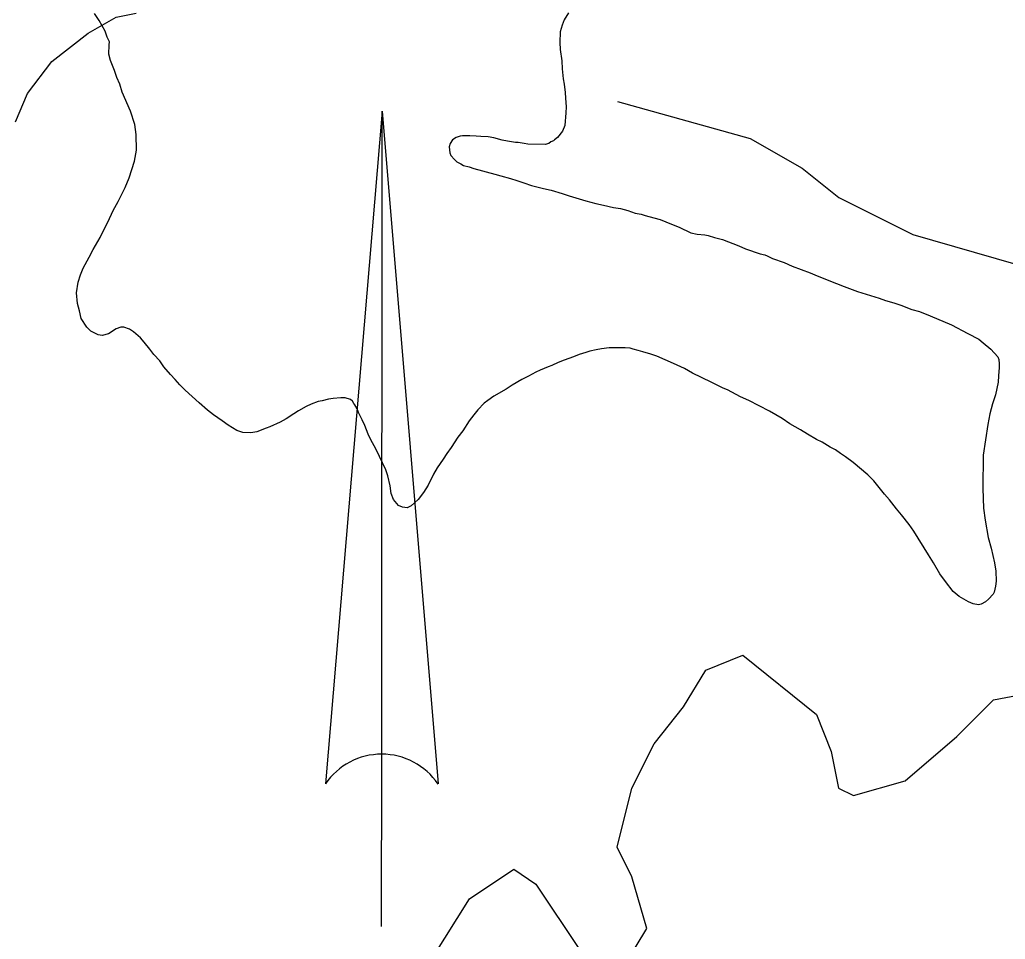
# Model space of a CAD drawing. Extents: x 3245246 to 3283090, y 806824 to 832173.
# Drawn here: x 3273620 to 3275107, y 826033 to 827420 of the extents above; entities that cross this region are included whole.
import ezdxf

# ---------------------------------------------------------------- set-up
doc = ezdxf.new("R2010")
doc.units = 0
for name, color, linetype in [('V-ANNO-SYMB', 7, 'Continuous'), ('V-SITE-VEGE', 7, 'Continuous'), ('V-TOPO-SHOR', 7, 'Continuous')]:
    doc.layers.add(name, color=color, linetype=linetype)

msp = doc.modelspace()

# ---------------------------------------------------------------- linework, layer by layer
at = {"layer": 'V-ANNO-SYMB'}
for p, q in [((3274166.9, 827282.1), (3274081.4, 826267.1)), ((3274166.4, 826312.1), (3274166.9, 827282.1)), ((3274166.4, 826312.1), (3274166.9, 827282.1)), ((3274166.9, 827282.1), (3274251.4, 826267.1)), ((3274166.9, 827282.1), (3274251.4, 826267.1)), ((3274166.3, 826052.1), (3274166.4, 826312.1))]:
    msp.add_line(p, q, dxfattribs=at)
for start, end in [(89.975, 145.7695), (34.1805, 89.975), (34.1805, 89.9638)]:
    msp.add_arc((3274166.4, 826209.3), 102.8, start, end, dxfattribs=at)
at = {"layer": 'V-SITE-VEGE'}
for p, q in [((3273740.1, 827418.9), (3273733.2, 827429.3)), ((3274448.1, 827430.1), (3274441.5, 827419.9)), ((3273749, 827402.7), (3273740.1, 827418.9)), ((3274441.5, 827419.9), (3274438.7, 827411.9)), ((3273752.1, 827393.5), (3273749, 827402.7)), ((3274435.9, 827401.7), (3274435.1, 827385.6)), ((3274438.7, 827411.9), (3274435.9, 827401.7)), ((3273755.8, 827386.4), (3273752.1, 827393.5)), ((3273755.2, 827382.1), (3273755.8, 827386.4)), ((3274435.1, 827385.6), (3274435.5, 827374.8)), ((3273754.4, 827368.1), (3273755.2, 827382.1)), ((3273757, 827358.4), (3273754.4, 827368.1)), ((3274435.5, 827374.8), (3274438, 827358.1)), ((3273763.2, 827343.2), (3273757, 827358.4)), ((3274438, 827358.1), (3274438.9, 827345.7)), ((3273766.9, 827333), (3273763.2, 827343.2)), ((3274438.9, 827345.7), (3274440.3, 827330.6)), ((3273771, 827322.7), (3273766.9, 827333)), ((3274440.3, 827330.6), (3274441.8, 827322.5)), ((3273774.6, 827310.8), (3273771, 827322.7)), ((3273787.2, 827282.1), (3273774.6, 827310.8)), ((3274441.8, 827322.5), (3274443.2, 827310.1)), ((3274443.2, 827310.1), (3274443.6, 827301.5)), ((3274443.6, 827301.5), (3274444.5, 827288.5)), ((3273793.9, 827262.1), (3273787.2, 827282.1)), ((3274444.4, 827279.4), (3274442.5, 827260.6)), ((3274444.5, 827288.5), (3274444.4, 827279.4)), ((3273795.8, 827247), (3273793.9, 827262.1)), ((3274439.2, 827252), (3274431.5, 827242.4)), ((3274442.5, 827260.6), (3274439.2, 827252)), ((3273796.6, 827223.3), (3273795.8, 827247)), ((3274273.2, 827238.7), (3274269.9, 827233.4)), ((3274278.6, 827242.4), (3274273.2, 827238.7)), ((3274284.6, 827244.5), (3274278.6, 827242.4)), ((3274288.3, 827244.9), (3274284.6, 827244.5)), ((3274299.6, 827244.8), (3274288.3, 827244.9)), ((3274308.8, 827244.1), (3274299.6, 827244.8)), ((3274315.8, 827244), (3274308.8, 827244.1)), ((3274327.1, 827243.3), (3274315.8, 827244)), ((3274335.7, 827241.6), (3274327.1, 827243.3)), ((3274348, 827238.2), (3274335.7, 827241.6)), ((3274356.1, 827236.5), (3274348, 827238.2)), ((3274368.4, 827234.7), (3274356.1, 827236.5)), ((3274372.2, 827234.6), (3274368.4, 827234.7)), ((3274381.3, 827233.4), (3274372.2, 827234.6)), ((3274421.7, 827235.6), (3274418.5, 827233.4)), ((3274425.5, 827237.1), (3274421.7, 827235.6)), ((3274427.1, 827238.7), (3274425.5, 827237.1)), ((3274431.5, 827242.4), (3274427.1, 827238.7)), ((3273793.1, 827206.6), (3273796.6, 827223.3)), ((3274269.9, 827233.4), (3274268.2, 827228)), ((3274268.2, 827228), (3274269.1, 827219.4)), ((3274269.1, 827219.4), (3274270.7, 827215)), ((3274386.7, 827232.3), (3274381.3, 827233.4)), ((3274413, 827231.9), (3274386.7, 827232.3)), ((3274418.5, 827233.4), (3274413, 827231.9)), ((3273785.2, 827181.4), (3273793.1, 827206.6)), ((3274270.7, 827215), (3274276, 827209.1)), ((3274276, 827209.1), (3274279.7, 827205.8)), ((3274279.7, 827205.8), (3274285.6, 827202.5)), ((3274285.6, 827202.5), (3274289.9, 827200.2)), ((3274289.9, 827200.2), (3274298.5, 827198)), ((3274298.5, 827198), (3274305.4, 827195.7)), ((3274305.4, 827195.7), (3274337.1, 827187.2)), ((3273779.1, 827167), (3273785.2, 827181.4)), ((3274337.1, 827187.2), (3274346.2, 827184.4)), ((3274346.2, 827184.4), (3274360.7, 827180.4)), ((3274360.7, 827180.4), (3274370.3, 827177.6)), ((3274370.3, 827177.6), (3274381, 827173.7)), ((3273768.6, 827145.6), (3273779.1, 827167)), ((3274381, 827173.7), (3274392.3, 827169.7)), ((3274392.3, 827169.7), (3274410.5, 827165.2)), ((3274410.5, 827165.2), (3274422.3, 827162.9)), ((3274422.3, 827162.9), (3274438.9, 827157.8)), ((3273761.4, 827132.3), (3273768.6, 827145.6)), ((3274438.9, 827157.8), (3274449.1, 827154.4)), ((3274449.1, 827154.4), (3274474.3, 827146.5)), ((3274474.3, 827146.5), (3274489.3, 827142.6)), ((3273753.1, 827114.6), (3273761.4, 827132.3)), ((3274489.3, 827142.6), (3274501.1, 827140.2)), ((3274501.1, 827140.2), (3274516.2, 827136.8)), ((3274516.2, 827136.8), (3274526.9, 827135)), ((3274526.9, 827135), (3274537.6, 827132.2)), ((3274537.6, 827132.2), (3274543.5, 827130)), ((3274543.5, 827130), (3274548.9, 827128.3)), ((3274548.9, 827128.3), (3274558, 827126.5)), ((3274558, 827126.5), (3274563.9, 827124.8)), ((3274563.9, 827124.8), (3274576.8, 827120.9)), ((3274576.8, 827120.9), (3274586.4, 827118.6)), ((3274586.4, 827118.6), (3274603.5, 827111.4)), ((3273741.4, 827091.6), (3273747, 827102.8)), ((3273747, 827102.8), (3273753.1, 827114.6)), ((3274603.5, 827111.4), (3274615.3, 827106.9)), ((3274615.3, 827106.9), (3274633, 827098.6)), ((3273730.9, 827073.5), (3273741.4, 827091.6)), ((3274633, 827098.6), (3274642.6, 827096.3)), ((3274642.6, 827096.3), (3274653.9, 827095.6)), ((3274653.9, 827095.6), (3274658.8, 827094.4)), ((3274658.8, 827094.4), (3274668.4, 827091.6)), ((3274668.4, 827091.6), (3274680.7, 827088.2)), ((3274680.7, 827088.2), (3274705.4, 827078.7)), ((3273724.9, 827061.7), (3273730.9, 827073.5)), ((3274705.4, 827078.7), (3274715.5, 827074.3)), ((3274715.5, 827074.3), (3274737.5, 827067)), ((3273716, 827045.1), (3273724.9, 827061.7)), ((3274737.5, 827067), (3274744.5, 827065.2)), ((3274744.5, 827065.2), (3274748.2, 827063.6)), ((3274748.2, 827063.6), (3274756.2, 827059.7)), ((3274756.2, 827059.7), (3274773.9, 827053.5)), ((3273712.1, 827035), (3273716, 827045.1)), ((3274773.9, 827053.5), (3274785.7, 827048)), ((3274785.7, 827048), (3274813, 827037.9)), ((3273708.2, 827024.3), (3273712.1, 827035)), ((3274813, 827037.9), (3274823.7, 827033.5)), ((3274823.7, 827033.5), (3274852.6, 827021.8)), ((3273705.8, 827008.1), (3273708.2, 827024.3)), ((3274852.6, 827021.8), (3274864.4, 827017.3)), ((3274864.4, 827017.3), (3274884.2, 827010)), ((3273707.2, 826992), (3273705.8, 827008.1)), ((3274884.2, 827010), (3274916.9, 826999.9)), ((3274916.9, 826999.9), (3274926.5, 826996.5)), ((3274926.5, 826996.5), (3274939.4, 826993.1)), ((3273710.3, 826980.6), (3273707.2, 826992)), ((3274939.4, 826993.1), (3274949.6, 826989.2)), ((3274949.6, 826989.2), (3274966.2, 826983)), ((3274966.2, 826983), (3274978, 826979.6)), ((3273712.8, 826969.3), (3273710.3, 826980.6)), ((3273721.2, 826956.2), (3273712.8, 826969.3)), ((3274978, 826979.6), (3274994.1, 826973.5)), ((3274994.1, 826973.5), (3275026.2, 826959.6)), ((3273727.6, 826950.2), (3273721.2, 826956.2)), ((3273765.9, 826953.5), (3273753.9, 826946.1)), ((3273772.9, 826956.1), (3273765.9, 826953.5)), ((3273777.2, 826956), (3273772.9, 826956.1)), ((3273785.8, 826953.2), (3273777.2, 826956)), ((3273791.7, 826949.3), (3273785.8, 826953.2)), ((3275026.2, 826959.6), (3275050.7, 826946.8)), ((3273738.3, 826944.7), (3273727.6, 826950.2)), ((3273744.7, 826943.5), (3273738.3, 826944.7)), ((3273753.9, 826946.1), (3273744.7, 826943.5)), ((3273802.3, 826940), (3273791.7, 826949.3)), ((3273808.1, 826933.5), (3273802.3, 826940)), ((3275050.7, 826946.8), (3275067.3, 826938)), ((3275067.3, 826938), (3275074.2, 826932.5)), ((3273816.6, 826923.2), (3273808.1, 826933.5)), ((3273822.4, 826915), (3273816.6, 826923.2)), ((3274490, 826921.8), (3274480.3, 826919.8)), ((3274498.1, 826923.3), (3274490, 826921.8)), ((3274509.4, 826924.8), (3274498.1, 826923.3)), ((3274517.5, 826925.2), (3274509.4, 826924.8)), ((3274533.7, 826925), (3274517.5, 826925.2)), ((3274541.2, 826924.4), (3274533.7, 826925)), ((3274546, 826923.2), (3274541.2, 826924.4)), ((3274553.5, 826921), (3274546, 826923.2)), ((3275074.2, 826932.5), (3275085.4, 826923.2)), ((3275085.4, 826923.2), (3275096, 826911.2)), ((3273831.4, 826905.2), (3273822.4, 826915)), ((3274456, 826911.5), (3274441.9, 826906.4)), ((3274464.1, 826915.2), (3274456, 826911.5)), ((3274474.3, 826917.8), (3274464.1, 826915.2)), ((3274480.3, 826919.8), (3274474.3, 826917.8)), ((3274560.5, 826919.2), (3274553.5, 826921)), ((3274572.3, 826915.3), (3274560.5, 826919.2)), ((3274581.4, 826912.5), (3274572.3, 826915.3)), ((3274606.5, 826901.4), (3274581.4, 826912.5)), ((3275096, 826911.2), (3275097.6, 826907.4)), ((3275097.6, 826907.4), (3275098, 826901)), ((3273837.8, 826896.5), (3273831.4, 826905.2)), ((3273847.8, 826885), (3273837.8, 826896.5)), ((3274417.5, 826896.5), (3274405.6, 826891.3)), ((3274422.9, 826898.6), (3274417.5, 826896.5)), ((3274432.7, 826902.7), (3274422.9, 826898.6)), ((3274441.9, 826906.4), (3274432.7, 826902.7)), ((3274623.1, 826893.6), (3274606.5, 826901.4)), ((3274635.4, 826887), (3274623.1, 826893.6)), ((3275097.9, 826895.1), (3275097.2, 826882.7)), ((3275098, 826901), (3275097.9, 826895.1)), ((3273854.7, 826877.4), (3273847.8, 826885)), ((3273861.6, 826869.2), (3273854.7, 826877.4)), ((3274378, 826877.1), (3274363.3, 826868.7)), ((3274387.7, 826882.4), (3274378, 826877.1)), ((3274399.1, 826888.1), (3274387.7, 826882.4)), ((3274405.6, 826891.3), (3274399.1, 826888.1)), ((3274663.7, 826873.1), (3274635.4, 826887)), ((3275097.2, 826882.7), (3275096.5, 826873)), ((3273869.6, 826861.1), (3273861.6, 826869.2)), ((3274354.1, 826862.9), (3274335.6, 826851.9)), ((3274363.3, 826868.7), (3274354.1, 826862.9)), ((3274681.4, 826864.3), (3274663.7, 826873.1)), ((3274688.3, 826861.5), (3274681.4, 826864.3)), ((3275096.5, 826873), (3275092.5, 826854.2)), ((3273890.8, 826841.9), (3273869.6, 826861.1)), ((3274086.3, 826847.8), (3274076.6, 826845.2)), ((3274093.3, 826848.8), (3274086.3, 826847.8)), ((3274104.6, 826849.7), (3274093.3, 826848.8)), ((3274111.1, 826849.6), (3274104.6, 826849.7)), ((3274119.1, 826847.3), (3274111.1, 826849.6)), ((3274335.6, 826851.9), (3274326.4, 826845.5)), ((3274707.6, 826851), (3274688.3, 826861.5)), ((3274720.4, 826845.4), (3274707.6, 826851)), ((3275092.5, 826854.2), (3275088, 826840.3)), ((3273903.6, 826831), (3273890.8, 826841.9)), ((3274052.2, 826836.4), (3274040.9, 826830.1)), ((3274059.8, 826840.1), (3274052.2, 826836.4)), ((3274070.7, 826844.2), (3274059.8, 826840.1)), ((3274076.6, 826845.2), (3274070.7, 826844.2)), ((3274122.3, 826844.6), (3274119.1, 826847.3)), ((3274124.4, 826840.8), (3274122.3, 826844.6)), ((3274126, 826839.2), (3274124.4, 826840.8)), ((3274129.2, 826833.2), (3274126, 826839.2)), ((3274131.2, 826827.3), (3274129.2, 826833.2)), ((3274320.9, 826841.3), (3274311.6, 826831.7)), ((3274326.4, 826845.5), (3274320.9, 826841.3)), ((3274751.4, 826829.4), (3274720.4, 826845.4)), ((3275088, 826840.3), (3275084, 826825.3)), ((3273912.6, 826823.8), (3273903.6, 826831)), ((3273925.4, 826815.1), (3273912.6, 826823.8)), ((3274022.4, 826818), (3274013.2, 826812.8)), ((3274033.8, 826825.4), (3274022.4, 826818)), ((3274040.9, 826830.1), (3274033.8, 826825.4)), ((3274137, 826816.4), (3274131.2, 826827.3)), ((3274305.6, 826823.7), (3274298.5, 826814.7)), ((3274311.6, 826831.7), (3274305.6, 826823.7)), ((3274770.6, 826818.3), (3274751.4, 826829.4)), ((3274782.4, 826810.6), (3274770.6, 826818.3)), ((3275084, 826825.3), (3275081.1, 826809.2)), ((3273934.5, 826808.5), (3273925.4, 826815.1)), ((3273947.8, 826800.2), (3273934.5, 826808.5)), ((3273992, 826803.9), (3273978, 826798.2)), ((3273997.5, 826806), (3273992, 826803.9)), ((3274013.2, 826812.8), (3273997.5, 826806)), ((3274140.7, 826807.7), (3274137, 826816.4)), ((3274145.9, 826794.8), (3274140.7, 826807.7)), ((3274298.5, 826814.7), (3274288.6, 826799.8)), ((3274798.4, 826801.3), (3274782.4, 826810.6)), ((3275081.1, 826809.2), (3275074, 826763)), ((3273957, 826797.4), (3273947.8, 826800.2)), ((3273968.8, 826796.7), (3273957, 826797.4)), ((3273978, 826798.2), (3273968.8, 826796.7)), ((3274149.5, 826787.2), (3274145.9, 826794.8)), ((3274281.5, 826790.2), (3274271, 826774.7)), ((3274288.6, 826799.8), (3274281.5, 826790.2)), ((3274809.1, 826794.7), (3274798.4, 826801.3)), ((3274822.4, 826786.9), (3274809.1, 826794.7)), ((3274157.9, 826771.4), (3274149.5, 826787.2)), ((3274271, 826774.7), (3274264.4, 826765.6)), ((3274831, 826782.5), (3274822.4, 826786.9)), ((3274843.3, 826775.3), (3274831, 826782.5)), ((3274851.3, 826770.9), (3274843.3, 826775.3)), ((3274172.6, 826741.1), (3274157.9, 826771.4)), ((3274264.4, 826765.6), (3274258.9, 826757.1)), ((3274858.7, 826765.4), (3274851.3, 826770.9)), ((3274866.2, 826760.5), (3274858.7, 826765.4)), ((3274877.9, 826752.2), (3274866.2, 826760.5)), ((3275074, 826763), (3275073.3, 826712.9)), ((3274250.1, 826743.8), (3274244.6, 826734.2)), ((3274258.9, 826757.1), (3274250.1, 826743.8)), ((3274899.7, 826733.6), (3274877.9, 826752.2)), ((3274175.7, 826731.9), (3274172.6, 826741.1)), ((3274179.2, 826716.8), (3274175.7, 826731.9)), ((3274244.6, 826734.2), (3274236.3, 826718.1)), ((3274908.8, 826724.4), (3274899.7, 826733.6)), ((3274180.7, 826705.4), (3274179.2, 826716.8)), ((3274236.3, 826718.1), (3274229.2, 826706.9)), ((3274925.2, 826704.2), (3274908.8, 826724.4)), ((3274184.3, 826696.2), (3274180.7, 826705.4)), ((3274229.2, 826706.9), (3274221.5, 826696.3)), ((3274932.6, 826695.5), (3274925.2, 826704.2)), ((3275073.3, 826712.9), (3275074.5, 826683.3)), ((3274191.7, 826687), (3274184.3, 826696.2)), ((3274197.6, 826684.8), (3274191.7, 826687)), ((3274204.6, 826683.6), (3274197.6, 826684.8)), ((3274210.6, 826686.7), (3274204.6, 826683.6)), ((3274221.5, 826696.3), (3274210.6, 826686.7)), ((3274943.2, 826681.9), (3274932.6, 826695.5)), ((3274950.6, 826673.2), (3274943.2, 826681.9)), ((3274962.2, 826658.5), (3274950.6, 826673.2)), ((3275074.5, 826683.3), (3275077, 826664.9)), ((3274969.1, 826648.7), (3274962.2, 826658.5)), ((3275077, 826664.9), (3275081.4, 826639)), ((3274991.7, 826612.8), (3274969.1, 826648.7)), ((3275081.4, 826639), (3275086.1, 826622.8)), ((3274999.1, 826600.9), (3274991.7, 826612.8)), ((3275086.1, 826622.8), (3275091.1, 826600.7)), ((3275008.5, 826584.1), (3274999.1, 826600.9)), ((3275091.1, 826600.7), (3275093.1, 826588.3)), ((3275017, 826572.7), (3275008.5, 826584.1)), ((3275093.1, 826588.3), (3275093.4, 826573.2)), ((3275028.6, 826557.4), (3275017, 826572.7)), ((3275092.8, 826565.7), (3275090.5, 826556.6)), ((3275093.4, 826573.2), (3275092.8, 826565.7)), ((3275037.7, 826549.8), (3275028.6, 826557.4)), ((3275088.9, 826553.4), (3275081.8, 826545.9)), ((3275090.5, 826556.6), (3275088.9, 826553.4)), ((3275051.6, 826542), (3275037.7, 826549.8)), ((3275059, 826538.7), (3275051.6, 826542)), ((3275067.1, 826537.5), (3275059, 826538.7)), ((3275070.9, 826538.5), (3275067.1, 826537.5)), ((3275077.4, 826541.7), (3275070.9, 826538.5)), ((3275081.8, 826545.9), (3275077.4, 826541.7))]:
    msp.add_line(p, q, dxfattribs=at)
at = {"layer": 'V-TOPO-SHOR'}
for points in [[(3273613.8, 827266), (3273632, 827308.5), (3273668.5, 827357.1), (3273723.2, 827399.7), (3273765.7, 827424), (3273796.1, 827430)], [(3274522.2, 827296.5), (3274722.6, 827240.7), (3274800.6, 827196.2), (3274856.2, 827151.6), (3274967.6, 827095.9), (3275123.5, 827051.2), (3275168, 827029), (3275323.9, 827006.6), (3275401.9, 826995.4), (3275490.9, 826917.4), (3275591.1, 826861.7), (3275702.5, 826850.5), (3275780.4, 826817.1), (3275858.4, 826794.8), (3275902.9, 826772.5), (3275980.9, 826727.9), (3276070, 826694.5), (3276203.6, 826661), (3276248.1, 826694.4)], [(3274532.8, 825993.5), (3274566.2, 826049.2), (3274544, 826127.1), (3274521.7, 826171.7), (3274544, 826260.8), (3274577.5, 826327.6), (3274622, 826383.3), (3274655.5, 826438.9), (3274711.2, 826461.2), (3274822.5, 826372), (3274844.7, 826316.3), (3274855.8, 826260.6), (3274878.1, 826249.5), (3274956.1, 826271.7), (3275034.1, 826338.5), (3275089.8, 826394.2), (3275268, 826427.5)], [(3274243.2, 826004.8), (3274298.9, 826093.8), (3274365.8, 826138.4), (3274399.2, 826116.1), (3274466, 826015.8)]]:
    msp.add_lwpolyline(points, dxfattribs=at)

doc.saveas('drawing.dxf')
